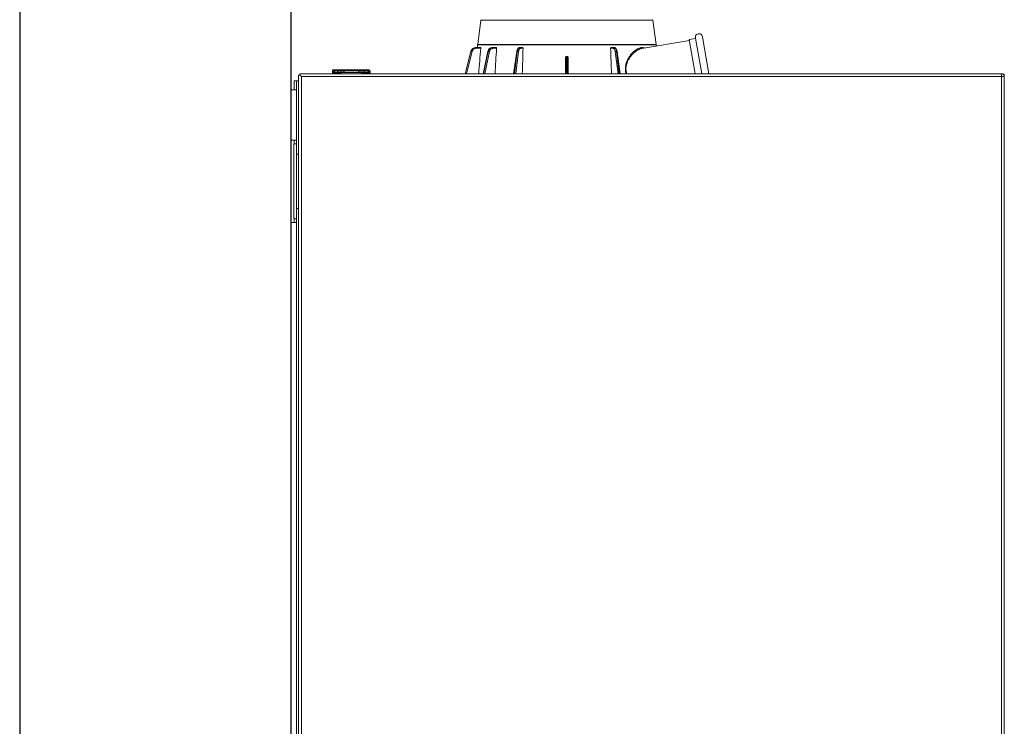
# Model space of a CAD drawing. Header units: millimetres. Extents: x 60394 to 199354, y 20895 to 166073.
# Tile 522 of 565: x 63762 to 64309, y 161127 to 161519. Entities that reach past the tile are written whole.
import ezdxf

# ---------------------------------------------------------------- set-up
doc = ezdxf.new("R2010")
doc.units = ezdxf.units.MM
doc.layers.add('UT_ZARIZENI - ZDROJ TEPLA', color=3, linetype='Continuous', lineweight=35)

msp = doc.modelspace()

# ---------------------------------------------------------------- linework, layer by layer
at = {"color": 8, "ltscale": 0.5}
for p, q in [((63762.33, 162069.45), (63762.33, 159549.17)), ((63912.85, 162010.53), (63912.85, 159548.65))]:
    msp.add_line(p, q, dxfattribs=at)
at = {"layer": 'UT_ZARIZENI - ZDROJ TEPLA', "lineweight": 13}
for p, q in [((64018.17, 161518.44), (64016.43, 161504.97)), ((64018.17, 161518.44), (64113.67, 161518.44)), ((64113.67, 161518.44), (64115.41, 161504.97)), ((64141.16, 161509.32), (64144.77, 161488.85)), ((64016.42, 161504.84), (64016.29, 161503.4)), ((64016.42, 161504.84), (64115.43, 161504.84)), ((64115.41, 161504.97), (64016.43, 161504.97)), ((64133.91, 161507.22), (64107.59, 161502.82)), ((64115.43, 161504.84), (64115.44, 161504.68)), ((64133.82, 161507.77), (64137.26, 161508.38)), ((64137.15, 161488.85), (64133.82, 161507.77)), ((64140.71, 161488.85), (64137.22, 161508.62)), ((64012.67, 161501.18), (64009.46, 161488.85)), ((64009.47, 161488.85), (64012.69, 161501.18)), ((64012.72, 161501.18), (64009.56, 161488.85)), ((64013.31, 161501.06), (64010.18, 161488.85)), ((64012.72, 161501.18), (64012.69, 161501.18)), ((64015.52, 161503.4), (64015.48, 161503.4)), ((64018.02, 161503.4), (64015.52, 161503.4)), ((64018.11, 161502.91), (64015.65, 161502.91)), ((64019.39, 161488.85), (64022.07, 161501.16)), ((64019.49, 161488.85), (64022.17, 161501.18)), ((64022.25, 161501.18), (64019.69, 161488.85)), ((64022.93, 161501.06), (64020.4, 161488.85)), ((64022.25, 161501.18), (64022.17, 161501.18)), ((64024.56, 161503.4), (64024.46, 161503.4)), ((64026.63, 161503.4), (64024.56, 161503.4)), ((64026.9, 161502.91), (64024.86, 161502.91)), ((64038.07, 161501.12), (64036.33, 161488.85)), ((64036.58, 161488.85), (64038.32, 161501.18)), ((64038.43, 161501.18), (64036.87, 161488.85)), ((64039.1, 161501.06), (64037.55, 161488.85)), ((64038.43, 161501.18), (64038.32, 161501.18)), ((64039.89, 161503.4), (64039.75, 161503.4)), ((64041.22, 161503.4), (64039.89, 161503.4)), ((64041.63, 161502.91), (64040.32, 161502.91)), ((64066.11, 161498.4), (64065.73, 161498.4)), ((64091.52, 161502.91), (64090.21, 161502.91)), ((64091.95, 161503.4), (64090.63, 161503.4)), ((64092.09, 161503.4), (64091.95, 161503.4)), ((64094.29, 161488.85), (64092.74, 161501.06)), ((64094.97, 161488.85), (64093.41, 161501.18)), ((64093.52, 161501.18), (64093.41, 161501.18)), ((64093.52, 161501.18), (64095.26, 161488.85)), ((64093.78, 161501.12), (64095.51, 161488.85)), ((64104.73, 161502.34), (64104.73, 161502.34)), ((64065.17, 161488.85), (64065.23, 161497.06)), ((64065.73, 161497.19), (64065.66, 161488.85)), ((64066.18, 161488.85), (64066.11, 161497.19)), ((64066.61, 161497.06), (64066.68, 161488.85)), ((63917, 160736.05), (63917, 161488.05)), ((63917.8, 161488.05), (63917, 161488.05)), ((63917.8, 161488.05), (63917.8, 161488.85)), ((63917.8, 161488.85), (64306.98, 161488.85)), ((63917.8, 161488.05), (63917.8, 161488.05)), ((63918.6, 161487.25), (63917.8, 161488.05)), ((63918.6, 161487.25), (63917.8, 161488.05)), ((63935.93, 161488.85), (63935.93, 161490.5)), ((63935.93, 161490.5), (63936.67, 161490.01)), ((63936.65, 161489.93), (63935.99, 161489.49)), ((63956.19, 161491), (63936.43, 161491)), ((63936.43, 161491), (63937.17, 161490.51)), ((63936.49, 161488.99), (63940.13, 161488.99)), ((63936.67, 161490.01), (63936.65, 161489.93)), ((63937.15, 161489.43), (63940.79, 161489.43)), ((63955.45, 161490.51), (63937.17, 161490.51)), ((63937.17, 161489.54), (63940.81, 161489.54)), ((63938.61, 161490.42), (63942.31, 161490.42)), ((63938.61, 161489.62), (63938.61, 161490.42)), ((63942.31, 161489.62), (63938.61, 161489.62)), ((63942.31, 161489.62), (63938.61, 161489.62)), ((63938.61, 161489.62), (63938.61, 161489.62)), ((63940.55, 161488.97), (63940.09, 161488.97)), ((63940.09, 161488.97), (63940.55, 161488.97)), ((63940.12, 161488.97), (63940.54, 161488.97)), ((63940.13, 161488.99), (63940.55, 161489.27)), ((63940.54, 161488.97), (63940.55, 161488.97)), ((63940.55, 161488.97), (63940.54, 161488.97)), ((63940.79, 161489.43), (63940.55, 161489.27)), ((63940.55, 161489.27), (63940.55, 161488.97)), ((63940.55, 161488.85), (63940.55, 161488.97)), ((63940.81, 161489.55), (63940.73, 161488.85)), ((63940.79, 161489.43), (63940.81, 161489.54)), ((63951.81, 161489.55), (63940.81, 161489.55)), ((63942.31, 161490.42), (63942.31, 161490.42)), ((63942.31, 161490.42), (63942.31, 161489.62)), ((63942.31, 161489.62), (63942.31, 161489.62)), ((63950.31, 161490.42), (63954.01, 161490.42)), ((63950.31, 161489.62), (63950.31, 161490.42)), ((63954.01, 161489.62), (63950.31, 161489.62)), ((63954.01, 161489.62), (63950.31, 161489.62)), ((63950.31, 161489.62), (63950.31, 161489.62)), ((63951.81, 161489.55), (63951.89, 161488.85)), ((63951.81, 161489.54), (63951.83, 161489.43)), ((63955.45, 161489.54), (63951.81, 161489.54)), ((63951.83, 161489.43), (63955.46, 161489.43)), ((63952.07, 161489.27), (63951.83, 161489.43)), ((63952.07, 161488.85), (63952.07, 161489.27)), ((63952.07, 161489.26), (63952.49, 161488.99)), ((63952.52, 161488.97), (63952.07, 161488.97)), ((63952.07, 161488.97), (63952.49, 161488.97)), ((63952.07, 161488.97), (63952.07, 161488.97)), ((63952.07, 161488.97), (63952.52, 161488.97)), ((63952.49, 161488.99), (63956.12, 161488.99)), ((63954.01, 161490.42), (63954.01, 161489.62)), ((63954.01, 161490.42), (63954.01, 161490.42)), ((63954.01, 161489.62), (63954.01, 161489.62)), ((63955.45, 161490.51), (63956.19, 161491)), ((63955.95, 161490.01), (63956.69, 161490.5)), ((63955.96, 161489.93), (63955.95, 161490.01)), ((63956.62, 161489.49), (63955.96, 161489.93)), ((63956.69, 161488.85), (63956.69, 161490.5)), ((64307, 161488.85), (64306.98, 161488.85)), ((64308.6, 161398.08), (64308.6, 161488.85)), ((64308.61, 161488.85), (64308.6, 161488.85)), ((64308.61, 161398.08), (64308.61, 161488.85)), ((63915.85, 161484.9), (63914.6, 161484.9)), ((63914.6, 161484.9), (63914.6, 161479.9)), ((63917, 161484.9), (63915.85, 161484.9)), ((63915.85, 161484.9), (63915.85, 161479.9)), ((63918.6, 161487.25), (63918.6, 160736.05)), ((63918.6, 161487.25), (64307, 161487.25)), ((64308.6, 161487.25), (64307, 161487.25)), ((64307, 160736.85), (64307, 161487.25)), ((64308.6, 161487.25), (64308.6, 160736.85)), ((63912.85, 161479.9), (63915.85, 161479.9)), ((63912.85, 161451.9), (63912.85, 161479.9)), ((63915.85, 160645.4), (63915.85, 161479.9)), ((64308.6, 161468.85), (64308.6, 161468.85)), ((64308.6, 161468.67), (64308.6, 161468.67)), ((64308.6, 161468.15), (64308.6, 161468.15)), ((64308.6, 161466.21), (64308.6, 161466.21)), ((64308.62, 161468.85), (64308.61, 161468.85)), ((64308.62, 161468.67), (64308.61, 161468.67)), ((64308.62, 161468.15), (64308.61, 161468.15)), ((64308.62, 161466.21), (64308.61, 161466.21)), ((64308.62, 161468.67), (64308.62, 161468.15)), ((64308.62, 161468.15), (64308.62, 161466.21)), ((64308.6, 161463.75), (64308.6, 161463.75)), ((64308.6, 161463.57), (64308.6, 161463.57)), ((64308.6, 161462.62), (64308.6, 161462.62)), ((64308.6, 161462.44), (64308.6, 161462.44)), ((64308.6, 161461.92), (64308.6, 161461.92)), ((64308.62, 161463.75), (64308.61, 161463.75)), ((64308.62, 161463.57), (64308.61, 161463.57)), ((64308.62, 161462.62), (64308.61, 161462.62)), ((64308.62, 161462.44), (64308.61, 161462.44)), ((64308.62, 161461.92), (64308.61, 161461.92)), ((64308.62, 161462.44), (64308.62, 161461.92)), ((64308.62, 161461.92), (64308.62, 161459.98)), ((64308.6, 161459.98), (64308.6, 161459.98)), ((64308.6, 161457.52), (64308.6, 161457.52)), ((64308.6, 161457.34), (64308.6, 161457.34)), ((64308.6, 161456.33), (64308.6, 161456.33)), ((64308.6, 161456.06), (64308.6, 161456.06)), ((64308.62, 161459.98), (64308.61, 161459.98)), ((64308.62, 161457.52), (64308.61, 161457.52)), ((64308.62, 161457.34), (64308.61, 161457.34)), ((64308.62, 161456.33), (64308.61, 161456.33)), ((64308.62, 161456.06), (64308.61, 161456.06)), ((64308.62, 161456.06), (64308.62, 161456.33)), ((63912.85, 161451.9), (63915.83, 161451.9)), ((63914.37, 161449.9), (63914.5, 161449.9)), ((63914.37, 161408.4), (63914.37, 161449.9)), ((63915.83, 161449.9), (63914.5, 161449.9)), ((63914.5, 161408.4), (63914.5, 161449.9)), ((63914.59, 161449.9), (63914.59, 161451.9)), ((63915.83, 161449.9), (63915.83, 161451.9)), ((64308.6, 161451.64), (64308.6, 161451.64)), ((64308.62, 161451.64), (64308.61, 161451.64)), ((63915.85, 161444.15), (63917, 161444.15)), ((64308.6, 161448.4), (64308.6, 161448.4)), ((64308.6, 161448.05), (64308.6, 161448.05)), ((64308.6, 161444.46), (64308.6, 161444.46)), ((64308.6, 161443.79), (64308.6, 161443.79)), ((64308.62, 161448.4), (64308.61, 161448.4)), ((64308.62, 161448.05), (64308.61, 161448.05)), ((64308.62, 161444.46), (64308.61, 161444.46)), ((64308.62, 161443.79), (64308.61, 161443.79)), ((64308.6, 161443.17), (64308.6, 161443.17)), ((64308.6, 161442.89), (64308.6, 161442.89)), ((64308.6, 161441.84), (64308.6, 161441.84)), ((64308.6, 161440.27), (64308.6, 161440.27)), ((64308.6, 161440.03), (64308.6, 161440.03)), ((64308.6, 161438.29), (64308.6, 161438.29)), ((64308.62, 161443.17), (64308.61, 161443.17)), ((64308.62, 161442.89), (64308.61, 161442.89)), ((64308.62, 161441.84), (64308.61, 161441.84)), ((64308.62, 161440.27), (64308.61, 161440.27)), ((64308.62, 161440.03), (64308.61, 161440.03)), ((64308.62, 161438.29), (64308.61, 161438.29)), ((64308.62, 161440.27), (64308.62, 161441.84)), ((64308.62, 161440.27), (64308.62, 161440.03)), ((64308.62, 161438.29), (64308.62, 161440.03)), ((64308.62, 161436.44), (64308.62, 161438.29)), ((64308.6, 161436.44), (64308.6, 161436.44)), ((64308.6, 161435.27), (64308.6, 161435.27)), ((64308.62, 161436.44), (64308.61, 161436.44)), ((64308.62, 161435.27), (64308.61, 161435.27)), ((64308.62, 161430.28), (64308.62, 161435.27)), ((64308.6, 161430.28), (64308.6, 161430.28)), ((64308.6, 161429.21), (64308.6, 161429.21)), ((64308.6, 161428.98), (64308.6, 161428.98)), ((64308.62, 161430.28), (64308.61, 161430.28)), ((64308.62, 161429.21), (64308.61, 161429.21)), ((64308.62, 161428.98), (64308.61, 161428.98)), ((64308.6, 161423.93), (64308.6, 161423.93)), ((64308.6, 161423.51), (64308.6, 161423.51)), ((64308.6, 161422.51), (64308.6, 161422.51)), ((64308.62, 161423.93), (64308.61, 161423.93)), ((64308.62, 161423.51), (64308.61, 161423.51)), ((64308.62, 161422.51), (64308.61, 161422.51)), ((64308.62, 161423.51), (64308.62, 161423.93)), ((64308.6, 161421.71), (64308.6, 161421.71)), ((64308.6, 161420.86), (64308.6, 161420.86)), ((64308.6, 161418.27), (64308.6, 161418.27)), ((64308.6, 161416.62), (64308.6, 161416.62)), ((64308.62, 161421.71), (64308.61, 161421.71)), ((64308.62, 161420.86), (64308.61, 161420.86)), ((64308.62, 161418.27), (64308.61, 161418.27)), ((64308.62, 161416.62), (64308.61, 161416.62)), ((64308.62, 161421.71), (64308.62, 161420.86)), ((63917, 161414.15), (63915.85, 161414.15)), ((64308.6, 161416.08), (64308.6, 161416.08)), ((64308.6, 161410.94), (64308.6, 161410.94)), ((64308.62, 161416.08), (64308.61, 161416.08)), ((64308.62, 161410.94), (64308.61, 161410.94)), ((64308.62, 161410.94), (64308.62, 161416.08)), ((63915.83, 161406.4), (63912.85, 161406.4)), ((63912.85, 160645.4), (63912.85, 161406.4)), ((63914.37, 161408.4), (63914.5, 161408.4)), ((63914.5, 161408.4), (63915.83, 161408.4)), ((63914.59, 161406.4), (63914.59, 161408.4)), ((63915.83, 161406.4), (63915.83, 161408.4)), ((64308.6, 161410.02), (64308.6, 161410.02)), ((64308.6, 161408.41), (64308.6, 161408.41)), ((64308.6, 161407.63), (64308.6, 161407.63)), ((64308.6, 161405.88), (64308.6, 161405.88)), ((64308.62, 161410.02), (64308.61, 161410.02)), ((64308.62, 161408.41), (64308.61, 161408.41)), ((64308.62, 161407.63), (64308.61, 161407.63)), ((64308.62, 161405.88), (64308.61, 161405.88)), ((64308.62, 161408.41), (64308.62, 161410.02)), ((64308.62, 161405.88), (64308.62, 161407.63)), ((64308.62, 161404.91), (64308.62, 161405.88)), ((64308.6, 161404.91), (64308.6, 161404.91)), ((64308.6, 161404.75), (64308.6, 161404.75)), ((64308.6, 161404.62), (64308.6, 161404.62)), ((64308.6, 161404.45), (64308.6, 161404.45)), ((64308.6, 161404.31), (64308.6, 161404.31)), ((64308.6, 161403.33), (64308.6, 161403.33)), ((64308.6, 161401.58), (64308.6, 161401.58)), ((64308.62, 161404.91), (64308.61, 161404.91)), ((64308.62, 161404.75), (64308.61, 161404.75)), ((64308.62, 161404.62), (64308.61, 161404.62)), ((64308.62, 161404.45), (64308.61, 161404.45)), ((64308.62, 161404.31), (64308.61, 161404.31)), ((64308.62, 161403.33), (64308.61, 161403.33)), ((64308.62, 161401.58), (64308.61, 161401.58)), ((64308.62, 161403.33), (64308.62, 161404.31)), ((64308.62, 161401.58), (64308.62, 161403.33)), ((64308.61, 161398.08), (64308.6, 161398.08))]:
    msp.add_line(p, q, dxfattribs=at)
for centre, radius, start, end in [((64015.2, 161518.82), 3, 352.6256, 359), ((64116.64, 161518.82), 3, 181, 187.3744), ((64139.19, 161508.97), 2, 10, 190), ((64019.4, 161504.58), 3, 172.6256, 175.156), ((64112.44, 161504.58), 3, 4.844, 7.3744)]:
    msp.add_arc(centre, radius, start, end, dxfattribs=at)
for centre, major_axis, ratio, start_param, end_param in [((64013.16, 161501.05), (-0.484, 0.126), 0.059133, 6.030052, 6.283185), ((64013.19, 161501.05), (-0.484, 0.124), 0.074837, 4.479228, 6.029779), ((64015.48, 161502.9), (0, 0.5), 0.275637, 0.039732, 0.039908), ((64015.52, 161502.9), (0, 0.5), 0.241922, 4.725479, 6.283185), ((64022.56, 161501.05), (-0.489, 0.106), 0.151105, 5.646108, 6.283185), ((64022.63, 161501.05), (-0.49, 0.102), 0.164003, 5.136347, 5.644563), ((64022.63, 161501.05), (-0.49, 0.102), 0.164003, 4.094013, 5.136347), ((64024.56, 161502.9), (0, 0.5), 0.594823, 4.725479, 6.283185), ((64038.56, 161501.05), (-0.495, 0.07), 0.220072, 5.252717, 6.283185), ((64038.67, 161501.05), (-0.496, 0.063), 0.228201, 3.698956, 5.249507), ((64039.89, 161502.9), (0, 0.5), 0.857167, 4.725479, 6.283185), ((64091.95, 161502.9), (0, 0.5), 0.857167, 0, 1.557706), ((64093.17, 161501.05), (0.496, 0.063), 0.228201, 1.541894, 2.584229), ((64093.17, 161501.05), (0.496, 0.063), 0.228201, 1.033678, 1.541894), ((64093.28, 161501.05), (0.495, 0.07), 0.220072, 0, 1.030469), ((64065.73, 161497.06), (-0.5, 0.004), 0.25881, 4.714567, 6.265118), ((64066.11, 161497.06), (0.5, 0.004), 0.25881, 0.018067, 1.568618), ((64066.64, 161496.64), (-0.02, 1.54), 0.017581, 0.75804, 1.292949), ((63936.49, 161489.49), (0.28, -0.416), 0.998022, 4.119241, 5.689712), ((63937.17, 161490.01), (-0.278, -0.418), 0.998045, 3.729056, 5.296531), ((63937.17, 161490.01), (-0.496, 0.076), 0.944262, 0.159033, 1.714229), ((63937.17, 161490.01), (0, -0.501), 0.000138, 3.176238, 5.951311), ((63940.13, 161488.48), (0.001, 0.503), 0.052156, 0.035184, 0.264909), ((63940.8, 161490.01), (0, 0.501), 0.052267, 3.473621, 3.564215), ((63942.31, 161490.01), (0, -0.501), 0.000138, 3.768737, 5.616007), ((63951.82, 161490.01), (0, 0.501), 0.052541, 2.719035, 2.809614), ((63954.01, 161490.01), (0, -0.501), 0.000138, 3.768737, 5.616007), ((63955.44, 161490.01), (-0.261, 0.428), 0.998644, 4.166524, 5.733965), ((63955.45, 161490.01), (0, 0.501), 0.000138, 0.034645, 2.809719), ((63955.44, 161490.01), (0.496, 0.073), 0.944741, 4.576003, 6.129707), ((63956.12, 161489.49), (0.279, 0.417), 0.998005, 3.732296, 5.302179)]:
    msp.add_ellipse(centre, major_axis=major_axis, ratio=ratio, start_param=start_param, end_param=end_param, dxfattribs=at)
for points, knots in [([(64115.37, 161504.12), (64115.39, 161504.26), (64115.4, 161504.38), (64115.41, 161504.46), (64115.42, 161504.54), (64115.43, 161504.59), (64115.43, 161504.63), (64115.44, 161504.66), (64115.44, 161504.68), (64115.44, 161504.68)], [0.7999852, 0.7999852, 0.7999852, 0.7999852, 0.8766038, 0.8766038, 0.8766038, 0.9386285, 0.9386285, 0.9386285, 1, 1, 1, 1]), ([(64115.44, 161504.68), (64115.44, 161504.63), (64115.46, 161504.57), (64115.49, 161504.49), (64115.51, 161504.46), (64115.57, 161504.38), (64115.61, 161504.34), (64115.68, 161504.29), (64115.71, 161504.28), (64115.79, 161504.24), (64115.84, 161504.23), (64115.93, 161504.22), (64115.96, 161504.22), (64116.01, 161504.23), (64116.01, 161504.23), (64116.02, 161504.23)], [0, 0, 0, 0, 0.01613466, 0.01613466, 0.02727825, 0.02727825, 0.04368646, 0.04368646, 0.05367749, 0.05367749, 0.07011271, 0.07011271, 0.07998166, 0.07998166, 0.08232647, 0.08232647, 0.08232647, 0.08232647]), ([(64012.67, 161501.18), (64012.75, 161501.49), (64012.89, 161501.79), (64013.23, 161502.33), (64013.46, 161502.58), (64013.96, 161502.98), (64014.24, 161503.14), (64014.84, 161503.35), (64015.17, 161503.4), (64015.48, 161503.4)], [0, 0, 0, 0, 0.0967785, 0.0967785, 0.1946512, 0.1946512, 0.2920603, 0.2920603, 0.3900805, 0.3900805, 0.3900805, 0.3900805]), ([(64012.69, 161501.18), (64012.77, 161501.5), (64012.9, 161501.8), (64013.26, 161502.34), (64013.47, 161502.58), (64013.97, 161502.98), (64014.26, 161503.14), (64014.85, 161503.35), (64015.17, 161503.4), (64015.48, 161503.4)], [0, 0, 0, 0, 0.25, 0.25, 0.5, 0.5, 0.75, 0.75, 1, 1, 1, 1]), ([(64015.52, 161503.4), (64015.21, 161503.4), (64014.89, 161503.35), (64014.29, 161503.14), (64014.01, 161502.98), (64013.5, 161502.58), (64013.29, 161502.34), (64012.93, 161501.8), (64012.8, 161501.5), (64012.72, 161501.18)], [0, 0, 0, 0, 0.25, 0.25, 0.5, 0.5, 0.75, 0.75, 1, 1, 1, 1]), ([(64015.65, 161502.91), (64015.42, 161502.91), (64015.2, 161502.88), (64014.98, 161502.81), (64014.95, 161502.81), (64014.92, 161502.8), (64014.89, 161502.79), (64014.88, 161502.78), (64014.87, 161502.78), (64014.87, 161502.78), (64014.61, 161502.69), (64014.38, 161502.56), (64014.17, 161502.39), (64013.98, 161502.24), (64013.82, 161502.07), (64013.68, 161501.87), (64013.66, 161501.85), (64013.65, 161501.82), (64013.63, 161501.8), (64013.63, 161501.79), (64013.62, 161501.79), (64013.62, 161501.78), (64013.48, 161501.56), (64013.38, 161501.32), (64013.31, 161501.06)], [0, 0, 0, 0, 0.21875, 0.21875, 0.21875, 0.25, 0.25, 0.25, 0.256641, 0.256641, 0.256641, 0.5, 0.5, 0.5, 0.71875, 0.71875, 0.71875, 0.743134, 0.743134, 0.743134, 0.75, 0.75, 0.75, 1, 1, 1, 1]), ([(64018.11, 161502.91), (64018.11, 161502.97), (64018.12, 161503.04), (64018.11, 161503.16), (64018.11, 161503.21), (64018.09, 161503.3), (64018.08, 161503.34), (64018.05, 161503.39), (64018.03, 161503.4), (64018.02, 161503.4)], [0.00052816, 0.00052816, 0.00052816, 0.00052816, 0.01887913, 0.01887913, 0.03775826, 0.03775826, 0.05657406, 0.05657406, 0.07530527, 0.07530527, 0.07530527, 0.07530527]), ([(64022.07, 161501.16), (64022.14, 161501.47), (64022.25, 161501.78), (64022.55, 161502.33), (64022.74, 161502.58), (64023.18, 161502.99), (64023.43, 161503.15), (64023.94, 161503.35), (64024.2, 161503.4), (64024.46, 161503.4)], [0, 0, 0, 0, 0.0976373, 0.0976373, 0.1966038, 0.1966038, 0.2944004, 0.2944004, 0.3858524, 0.3858524, 0.3858524, 0.3858524]), ([(64022.17, 161501.18), (64022.24, 161501.5), (64022.35, 161501.8), (64022.64, 161502.34), (64022.82, 161502.58), (64023.23, 161502.98), (64023.46, 161503.14), (64023.95, 161503.35), (64024.21, 161503.4), (64024.46, 161503.4)], [0, 0, 0, 0, 0.25, 0.25, 0.5, 0.5, 0.75, 0.75, 1, 1, 1, 1]), ([(64024.56, 161503.4), (64024.3, 161503.4), (64024.04, 161503.35), (64023.54, 161503.14), (64023.31, 161502.98), (64022.89, 161502.58), (64022.71, 161502.34), (64022.42, 161501.8), (64022.32, 161501.5), (64022.25, 161501.18)], [0, 0, 0, 0, 0.25, 0.25, 0.5, 0.5, 0.75, 0.75, 1, 1, 1, 1]), ([(64024.86, 161502.91), (64024.67, 161502.91), (64024.49, 161502.88), (64024.31, 161502.81), (64024.28, 161502.81), (64024.26, 161502.8), (64024.23, 161502.79), (64024.22, 161502.78), (64024.22, 161502.78), (64024.21, 161502.78), (64024, 161502.69), (64023.81, 161502.56), (64023.64, 161502.39), (64023.48, 161502.24), (64023.35, 161502.07), (64023.23, 161501.87), (64023.22, 161501.85), (64023.21, 161501.82), (64023.2, 161501.8), (64023.19, 161501.79), (64023.19, 161501.79), (64023.19, 161501.78), (64023.07, 161501.56), (64022.99, 161501.32), (64022.93, 161501.06)], [0, 0, 0, 0, 0.21875, 0.21875, 0.21875, 0.25, 0.25, 0.25, 0.256641, 0.256641, 0.256641, 0.5, 0.5, 0.5, 0.71875, 0.71875, 0.71875, 0.743134, 0.743134, 0.743134, 0.75, 0.75, 0.75, 1, 1, 1, 1]), ([(64026.9, 161502.91), (64026.9, 161502.97), (64026.9, 161503.04), (64026.88, 161503.16), (64026.86, 161503.21), (64026.81, 161503.3), (64026.78, 161503.34), (64026.7, 161503.39), (64026.66, 161503.4), (64026.63, 161503.4)], [0.15160253, 0.15160253, 0.15160253, 0.15160253, 0.1699535, 0.1699535, 0.18883263, 0.18883263, 0.20764842, 0.20764842, 0.22637964, 0.22637964, 0.22637964, 0.22637964]), ([(64038.07, 161501.12), (64038.11, 161501.43), (64038.18, 161501.73), (64038.37, 161502.27), (64038.49, 161502.52), (64038.79, 161502.95), (64038.98, 161503.13), (64039.36, 161503.35), (64039.56, 161503.4), (64039.75, 161503.4)], [0, 0, 0, 0, 0.0949232, 0.0949232, 0.1928938, 0.1928938, 0.2953476, 0.2953476, 0.3769331, 0.3769331, 0.3769331, 0.3769331]), ([(64038.32, 161501.18), (64038.36, 161501.5), (64038.43, 161501.8), (64038.62, 161502.34), (64038.73, 161502.58), (64038.99, 161502.98), (64039.13, 161503.14), (64039.43, 161503.35), (64039.59, 161503.4), (64039.75, 161503.4)], [0, 0, 0, 0, 0.25, 0.25, 0.5, 0.5, 0.75, 0.75, 1, 1, 1, 1]), ([(64039.89, 161503.4), (64039.73, 161503.4), (64039.56, 161503.35), (64039.24, 161503.14), (64039.09, 161502.98), (64038.83, 161502.58), (64038.72, 161502.34), (64038.54, 161501.8), (64038.47, 161501.5), (64038.43, 161501.18)], [0, 0, 0, 0, 0.25, 0.25, 0.5, 0.5, 0.75, 0.75, 1, 1, 1, 1]), ([(64040.32, 161502.91), (64040.2, 161502.91), (64040.08, 161502.88), (64039.97, 161502.81), (64039.95, 161502.81), (64039.94, 161502.8), (64039.92, 161502.79), (64039.92, 161502.78), (64039.91, 161502.78), (64039.91, 161502.78), (64039.78, 161502.69), (64039.65, 161502.56), (64039.54, 161502.39), (64039.44, 161502.24), (64039.36, 161502.07), (64039.29, 161501.87), (64039.28, 161501.85), (64039.27, 161501.82), (64039.26, 161501.8), (64039.26, 161501.79), (64039.26, 161501.79), (64039.26, 161501.78), (64039.18, 161501.56), (64039.13, 161501.32), (64039.1, 161501.06)], [0, 0, 0, 0, 0.21875, 0.21875, 0.21875, 0.25, 0.25, 0.25, 0.256641, 0.256641, 0.256641, 0.5, 0.5, 0.5, 0.71875, 0.71875, 0.71875, 0.743134, 0.743134, 0.743134, 0.75, 0.75, 0.75, 1, 1, 1, 1]), ([(64041.63, 161502.91), (64041.63, 161502.97), (64041.62, 161503.04), (64041.58, 161503.16), (64041.55, 161503.21), (64041.48, 161503.3), (64041.43, 161503.34), (64041.33, 161503.39), (64041.27, 161503.4), (64041.22, 161503.4)], [0.15160253, 0.15160253, 0.15160253, 0.15160253, 0.1699535, 0.1699535, 0.18883263, 0.18883263, 0.20764842, 0.20764842, 0.22637964, 0.22637964, 0.22637964, 0.22637964]), ([(64065.24, 161497.76), (64065.24, 161497.83), (64065.25, 161497.91), (64065.28, 161498.05), (64065.31, 161498.13), (64065.39, 161498.24), (64065.44, 161498.29), (64065.53, 161498.36), (64065.57, 161498.37), (64065.65, 161498.4), (64065.69, 161498.4), (64065.73, 161498.4)], [0, 0, 0, 0, 0.02240681, 0.02240681, 0.04540854, 0.04540854, 0.06590769, 0.06590769, 0.07921805, 0.07921805, 0.09145159, 0.09145159, 0.09145159, 0.09145159]), ([(64065.73, 161498.4), (64065.73, 161498.28), (64065.74, 161498.11), (64065.74, 161497.89), (64065.74, 161497.68), (64065.74, 161497.44), (64065.73, 161497.19)], [0, 0, 0, 0, 0.500094, 0.500094, 0.500094, 1, 1, 1, 1]), ([(64066.11, 161498.4), (64066.15, 161498.4), (64066.19, 161498.4), (64066.27, 161498.37), (64066.31, 161498.36), (64066.4, 161498.29), (64066.45, 161498.24), (64066.53, 161498.13), (64066.56, 161498.05), (64066.6, 161497.91), (64066.6, 161497.83), (64066.61, 161497.76)], [0, 0, 0, 0, 0.01208246, 0.01208246, 0.02522685, 0.02522685, 0.04548311, 0.04548311, 0.06822545, 0.06822545, 0.09043208, 0.09043208, 0.09043208, 0.09043208]), ([(64090.63, 161503.4), (64090.57, 161503.4), (64090.51, 161503.39), (64090.41, 161503.34), (64090.36, 161503.3), (64090.29, 161503.21), (64090.26, 161503.16), (64090.22, 161503.04), (64090.21, 161502.97), (64090.21, 161502.91)], [0.07554245, 0.07554245, 0.07554245, 0.07554245, 0.09427367, 0.09427367, 0.11308946, 0.11308946, 0.13196859, 0.13196859, 0.15031956, 0.15031956, 0.15031956, 0.15031956]), ([(64092.74, 161501.06), (64092.71, 161501.28), (64092.67, 161501.5), (64092.61, 161501.7), (64092.6, 161501.72), (64092.59, 161501.75), (64092.58, 161501.78), (64092.58, 161501.79), (64092.58, 161501.79), (64092.58, 161501.8), (64092.5, 161502.03), (64092.41, 161502.23), (64092.3, 161502.39), (64092.2, 161502.54), (64092.09, 161502.66), (64091.97, 161502.75), (64091.96, 161502.76), (64091.95, 161502.77), (64091.93, 161502.78), (64091.93, 161502.78), (64091.93, 161502.78), (64091.92, 161502.79), (64091.79, 161502.87), (64091.66, 161502.91), (64091.52, 161502.91)], [0, 0, 0, 0, 0.21875, 0.21875, 0.21875, 0.25, 0.25, 0.25, 0.256641, 0.256641, 0.256641, 0.5, 0.5, 0.5, 0.71875, 0.71875, 0.71875, 0.743134, 0.743134, 0.743134, 0.75, 0.75, 0.75, 1, 1, 1, 1]), ([(64093.41, 161501.18), (64093.37, 161501.5), (64093.31, 161501.8), (64093.12, 161502.34), (64093.01, 161502.58), (64092.75, 161502.98), (64092.6, 161503.14), (64092.28, 161503.35), (64092.12, 161503.4), (64091.95, 161503.4)], [0, 0, 0, 0, 0.25, 0.25, 0.5, 0.5, 0.75, 0.75, 1, 1, 1, 1]), ([(64092.09, 161503.4), (64092.25, 161503.4), (64092.41, 161503.35), (64092.71, 161503.14), (64092.86, 161502.98), (64093.11, 161502.58), (64093.23, 161502.34), (64093.41, 161501.8), (64093.48, 161501.5), (64093.52, 161501.18)], [0, 0, 0, 0, 0.25, 0.25, 0.5, 0.5, 0.75, 0.75, 1, 1, 1, 1]), ([(64092.09, 161503.4), (64092.25, 161503.4), (64092.41, 161503.37), (64092.72, 161503.23), (64092.86, 161503.12), (64093.14, 161502.84), (64093.27, 161502.65), (64093.51, 161502.18), (64093.62, 161501.89), (64093.73, 161501.43), (64093.75, 161501.27), (64093.78, 161501.12)], [0, 0, 0, 0, 0.0679632, 0.0679632, 0.1396799, 0.1396799, 0.227496, 0.227496, 0.3298391, 0.3298391, 0.377411, 0.377411, 0.377411, 0.377411]), ([(64098.75, 161488.85), (64098.7, 161489.02), (64098.65, 161489.19), (64098.61, 161489.36), (64098.53, 161489.7), (64098.47, 161490.06), (64098.43, 161490.41), (64098.43, 161490.42), (64098.42, 161490.43), (64098.42, 161490.44), (64098.38, 161490.79), (64098.36, 161491.16), (64098.36, 161491.52), (64098.36, 161491.88), (64098.37, 161492.23), (64098.41, 161492.56), (64098.41, 161492.58), (64098.41, 161492.59), (64098.41, 161492.61), (64098.44, 161492.94), (64098.49, 161493.26), (64098.56, 161493.59), (64098.63, 161493.93), (64098.72, 161494.3), (64098.82, 161494.61), (64098.82, 161494.63), (64098.83, 161494.65), (64098.83, 161494.67), (64099.03, 161495.31), (64099.28, 161495.94), (64099.57, 161496.53), (64099.71, 161496.82), (64099.86, 161497.1), (64100.02, 161497.38), (64100.17, 161497.63), (64100.32, 161497.88), (64100.47, 161498.12), (64100.48, 161498.14), (64100.5, 161498.15), (64100.51, 161498.17), (64100.84, 161498.68), (64101.2, 161499.15), (64101.58, 161499.6), (64101.93, 161500.02), (64102.3, 161500.41), (64102.68, 161500.76), (64102.7, 161500.78), (64102.71, 161500.79), (64102.72, 161500.8), (64103.12, 161501.17), (64103.52, 161501.51), (64103.92, 161501.8), (64104.33, 161502.1), (64104.73, 161502.35), (64105.13, 161502.57), (64105.54, 161502.78), (64105.94, 161502.96), (64106.34, 161503.08), (64106.5, 161503.14), (64106.67, 161503.18), (64106.83, 161503.22), (64106.87, 161503.23), (64106.91, 161503.23), (64106.94, 161503.24), (64107.13, 161503.28), (64107.32, 161503.31), (64107.51, 161503.32), (64107.52, 161503.32), (64107.53, 161503.32), (64107.53, 161503.32), (64107.93, 161503.35), (64108.3, 161503.33), (64108.67, 161503.25), (64108.84, 161503.21), (64109.02, 161503.15), (64109.19, 161503.09)], [0.4145507, 0.4145507, 0.4145507, 0.4145507, 0.4220768, 0.4220768, 0.4220768, 0.4375, 0.4375, 0.4375, 0.4379634, 0.4379634, 0.4379634, 0.4536025, 0.4536025, 0.4536025, 0.46875, 0.46875, 0.46875, 0.469477, 0.469477, 0.469477, 0.484375, 0.484375, 0.484375, 0.5, 0.5, 0.5, 0.5009557, 0.5009557, 0.5009557, 0.5324673, 0.5324673, 0.5324673, 0.547928, 0.547928, 0.547928, 0.5625, 0.5625, 0.5625, 0.5637123, 0.5637123, 0.5637123, 0.5951464, 0.5951464, 0.5951464, 0.625, 0.625, 0.625, 0.6260777, 0.6260777, 0.6260777, 0.6571593, 0.6571593, 0.6571593, 0.6883659, 0.6883659, 0.6883659, 0.7195814, 0.7195814, 0.7195814, 0.7322754, 0.7322754, 0.7322754, 0.7351522, 0.7351522, 0.7351522, 0.75, 0.75, 0.75, 0.7505362, 0.7505362, 0.7505362, 0.7816264, 0.7816264, 0.7816264, 0.7967563, 0.7967563, 0.7967563, 0.7967563]), ([(64107.59, 161502.82), (64107.54, 161502.81), (64107.49, 161502.8), (64107.44, 161502.79), (64107.24, 161502.75), (64107.04, 161502.7), (64106.83, 161502.64), (64106.65, 161502.58), (64106.47, 161502.52), (64106.28, 161502.44), (64106.06, 161502.35), (64105.84, 161502.25), (64105.61, 161502.13), (64105.58, 161502.12), (64105.55, 161502.1), (64105.52, 161502.09), (64105.38, 161502.02), (64105.25, 161501.94), (64105.11, 161501.86), (64105.04, 161501.82), (64104.97, 161501.78), (64104.9, 161501.74), (64104.87, 161501.72), (64104.83, 161501.7), (64104.8, 161501.67), (64104.76, 161501.65), (64104.71, 161501.62), (64104.69, 161501.6), (64104.61, 161501.55), (64104.51, 161501.48), (64104.38, 161501.39), (64104.3, 161501.34), (64104.22, 161501.28), (64104.14, 161501.22), (64104.02, 161501.13), (64103.88, 161501.03), (64103.73, 161500.91), (64103.58, 161500.79), (64103.4, 161500.63), (64103.25, 161500.5), (64103.22, 161500.48), (64103.19, 161500.45), (64103.16, 161500.43), (64102.89, 161500.19), (64102.66, 161499.96), (64102.45, 161499.75), (64102.28, 161499.58), (64102.13, 161499.41), (64102, 161499.26), (64101.95, 161499.21), (64101.92, 161499.18), (64101.85, 161499.1), (64101.5, 161498.69), (64101.18, 161498.28), (64100.91, 161497.89), (64100.9, 161497.88), (64100.88, 161497.86), (64100.87, 161497.84), (64100.78, 161497.71), (64100.71, 161497.61), (64100.6, 161497.44), (64100.53, 161497.34), (64100.47, 161497.23), (64100.4, 161497.13), (64100.26, 161496.9), (64100.13, 161496.67), (64100.01, 161496.44), (64099.99, 161496.4), (64099.97, 161496.36), (64099.94, 161496.31), (64099.83, 161496.09), (64099.73, 161495.88), (64099.63, 161495.67), (64099.53, 161495.43), (64099.4, 161495.12), (64099.29, 161494.84), (64099.26, 161494.74), (64099.22, 161494.63), (64099.19, 161494.53), (64099.16, 161494.46), (64099.14, 161494.39), (64099.12, 161494.32), (64099, 161493.94), (64098.92, 161493.61), (64098.84, 161493.2), (64098.8, 161492.98), (64098.77, 161492.77), (64098.74, 161492.55), (64098.7, 161492.2), (64098.68, 161491.86), (64098.68, 161491.51), (64098.68, 161491.25), (64098.69, 161490.99), (64098.71, 161490.72), (64098.72, 161490.64), (64098.73, 161490.56), (64098.74, 161490.47), (64098.78, 161490.15), (64098.83, 161489.82), (64098.91, 161489.5), (64098.91, 161489.48), (64098.92, 161489.46), (64098.92, 161489.44), (64098.97, 161489.25), (64099.03, 161489.05), (64099.09, 161488.85)], [0, 0, 0, 0, 0.0081677, 0.0081677, 0.0081677, 0.0378633, 0.0378633, 0.0378633, 0.0625, 0.0625, 0.0625, 0.0902429, 0.0902429, 0.0902429, 0.09375, 0.09375, 0.09375, 0.109375, 0.109375, 0.109375, 0.1171875, 0.1171875, 0.1171875, 0.1210937, 0.1210937, 0.1210937, 0.125, 0.125, 0.125, 0.1449234, 0.1449234, 0.1449234, 0.15625, 0.15625, 0.15625, 0.171875, 0.171875, 0.171875, 0.1875, 0.1875, 0.1875, 0.1905148, 0.1905148, 0.1905148, 0.21875, 0.21875, 0.21875, 0.2421669, 0.2421669, 0.2421669, 0.2506434, 0.2506434, 0.2506434, 0.294992, 0.294992, 0.294992, 0.296875, 0.296875, 0.296875, 0.3125, 0.3125, 0.3125, 0.322267, 0.322267, 0.322267, 0.34375, 0.34375, 0.34375, 0.347825, 0.347825, 0.347825, 0.3689855, 0.3689855, 0.3689855, 0.3920862, 0.3920862, 0.3920862, 0.4005406, 0.4005406, 0.4005406, 0.40625, 0.40625, 0.40625, 0.4375, 0.4375, 0.4375, 0.4536193, 0.4536193, 0.4536193, 0.4798879, 0.4798879, 0.4798879, 0.5, 0.5, 0.5, 0.5063424, 0.5063424, 0.5063424, 0.53125, 0.53125, 0.53125, 0.5327283, 0.5327283, 0.5327283, 0.5475543, 0.5475543, 0.5475543, 0.5475543]), ([(64065.23, 161497.06), (64065.24, 161497.2), (64065.24, 161497.32), (64065.24, 161497.44), (64065.24, 161497.49), (64065.24, 161497.54), (64065.24, 161497.59), (64065.24, 161497.65), (64065.24, 161497.71), (64065.24, 161497.76)], [0, 0, 0, 0, 0.5, 0.5, 0.5, 0.727218, 0.727218, 0.727218, 1, 1, 1, 1]), ([(64066.11, 161497.19), (64066.05, 161497.19), (64065.98, 161497.19), (64065.92, 161497.19), (64065.86, 161497.19), (64065.8, 161497.19), (64065.73, 161497.19)], [0, 0, 0, 0, 0.5, 0.5, 0.5, 1, 1, 1, 1]), ([(63935.93, 161490.5), (63935.93, 161490.63), (63935.99, 161490.79), (63936.11, 161490.89), (63936.21, 161490.97), (63936.33, 161491), (63936.43, 161491)], [0, 0, 0, 0, 0.5594819, 0.5594819, 0.5594819, 0.9997915, 0.9997915, 0.9997915, 0.9997915]), ([(63935.95, 161488.85), (63935.95, 161488.97), (63935.95, 161489.08), (63935.97, 161489.36), (63935.98, 161489.48), (63935.99, 161489.49)], [0.2541618, 0.2541618, 0.2541618, 0.2541618, 0.5002316, 0.5002316, 1, 1, 1, 1]), ([(63936.65, 161489.93), (63936.65, 161489.93), (63936.65, 161489.93), (63936.65, 161489.86), (63936.67, 161489.8), (63936.72, 161489.68), (63936.76, 161489.62), (63936.85, 161489.53), (63936.9, 161489.5), (63937.06, 161489.43), (63937.14, 161489.43), (63937.15, 161489.43)], [-0.00032232, -0.00032232, -0.00032232, -0.00032232, 0, 0, 0.02000235, 0.02000235, 0.03936291, 0.03936291, 0.05894804, 0.05894804, 0.09026952, 0.09026952, 0.09026952, 0.09026952]), ([(63939.79, 161488.85), (63939.84, 161488.89), (63939.9, 161488.92), (63939.98, 161488.95), (63940.03, 161488.96), (63940.08, 161488.97), (63940.09, 161488.97), (63940.1, 161488.97), (63940.11, 161488.97), (63940.11, 161488.97), (63940.12, 161488.97), (63940.12, 161488.97)], [0.04665071, 0.04665071, 0.04665071, 0.04665071, 0.06776104, 0.06776104, 0.08580553, 0.08580553, 0.09052044, 0.09052044, 0.09226384, 0.09226384, 0.09357717, 0.09357717, 0.09357717, 0.09357717]), ([(63952.49, 161488.99), (63952.49, 161488.98), (63952.49, 161488.98), (63952.49, 161488.98), (63952.49, 161488.97), (63952.49, 161488.97)], [-0.01155904, -0.01155904, -0.01155904, -0.01155904, -0.0057818, -0.0057818, -0.00000359, -0.00000359, -0.00000359, -0.00000359]), ([(63952.49, 161488.97), (63952.5, 161488.97), (63952.5, 161488.97), (63952.51, 161488.97), (63952.51, 161488.97), (63952.53, 161488.97), (63952.54, 161488.97), (63952.59, 161488.96), (63952.63, 161488.95), (63952.72, 161488.92), (63952.77, 161488.89), (63952.82, 161488.85)], [0.00000509, 0.00000509, 0.00000509, 0.00000509, 0.0009316, 0.0009316, 0.00216155, 0.00216155, 0.00548816, 0.00548816, 0.01821685, 0.01821685, 0.03309836, 0.03309836, 0.03309836, 0.03309836]), ([(63955.96, 161489.93), (63955.96, 161489.93), (63955.96, 161489.93), (63955.96, 161489.86), (63955.94, 161489.8), (63955.89, 161489.68), (63955.86, 161489.63), (63955.77, 161489.54), (63955.71, 161489.5), (63955.62, 161489.46), (63955.59, 161489.45), (63955.51, 161489.43), (63955.47, 161489.43), (63955.46, 161489.43)], [-0.01918637, -0.01918637, -0.01918637, -0.01918637, -0.01911286, -0.01911286, -0.01463819, -0.01463819, -0.01022359, -0.01022359, -0.00575188, -0.00575188, -0.00339147, -0.00339147, -0.00000193, -0.00000193, -0.00000193, -0.00000193]), ([(63956.67, 161488.85), (63956.67, 161488.97), (63956.66, 161489.08), (63956.65, 161489.36), (63956.63, 161489.48), (63956.62, 161489.49)], [0.2544059, 0.2544059, 0.2544059, 0.2544059, 0.500232, 0.500232, 1, 1, 1, 1]), ([(64306.98, 161488.85), (64306.98, 161488.85), (64306.98, 161488.81), (64306.98, 161488.65), (64306.98, 161488.53), (64306.99, 161488.24), (64306.99, 161488.06), (64306.99, 161487.67), (64306.99, 161487.46), (64307, 161487.25)], [0, 0, 0, 0, 0.25, 0.25, 0.5, 0.5, 0.75, 0.75, 1, 1, 1, 1]), ([(64307, 161488.85), (64307.2, 161488.85), (64307.41, 161488.81), (64307.8, 161488.65), (64307.98, 161488.53), (64308.27, 161488.24), (64308.39, 161488.06), (64308.55, 161487.67), (64308.6, 161487.46), (64308.6, 161487.25)], [0, 0, 0, 0, 0.25, 0.25, 0.5, 0.5, 0.75, 0.75, 1, 1, 1, 1]), ([(64308.62, 161463.75), (64308.62, 161463.87), (64308.62, 161464.08), (64308.62, 161464.69), (64308.62, 161465.3), (64308.62, 161466.21)], [0, 0, 0, 0, 0.498834, 0.498834, 1, 1, 1, 1]), ([(64308.62, 161457.52), (64308.62, 161457.64), (64308.62, 161457.85), (64308.62, 161458.46), (64308.62, 161459.07), (64308.62, 161459.98)], [0, 0, 0, 0, 0.498834, 0.498834, 1, 1, 1, 1]), ([(64308.62, 161451.64), (64308.62, 161452.29), (64308.62, 161453.06), (64308.62, 161454.58), (64308.62, 161455.1), (64308.62, 161455.86), (64308.62, 161456.06), (64308.62, 161456.06)], [0, 0, 0, 0, 0.27647, 0.27647, 0.4765244, 0.4765244, 0.6765788, 0.6765788, 0.6765788, 0.6765788]), ([(64308.62, 161444.46), (64308.62, 161444.68), (64308.62, 161445.01), (64308.62, 161446.33), (64308.62, 161447.19), (64308.62, 161448.05)], [0, 0, 0, 0, 0.345752, 0.345752, 1, 1, 1, 1]), ([(64308.62, 161423.93), (64308.62, 161424.49), (64308.62, 161425.04), (64308.62, 161426.41), (64308.62, 161427.01), (64308.62, 161427.74), (64308.62, 161428.07), (64308.62, 161428.62), (64308.62, 161428.83), (64308.62, 161428.98)], [0, 0, 0, 0, 0.183696, 0.183696, 0.455147, 0.455147, 0.727573, 0.727573, 1, 1, 1, 1]), ([(64308.62, 161418.27), (64308.62, 161418.61), (64308.62, 161419.04), (64308.62, 161420.11), (64308.62, 161420.54), (64308.62, 161420.86)], [0, 0, 0, 0, 0.492903, 0.492903, 1, 1, 1, 1]), ([(64308.62, 161416.62), (64308.62, 161416.62), (64308.62, 161416.81), (64308.62, 161417.57), (64308.62, 161417.93), (64308.62, 161418.27)], [0.5918435, 0.5918435, 0.5918435, 0.5918435, 0.7959217, 0.7959217, 1, 1, 1, 1])]:
    msp.add_open_spline(points, degree=3, knots=knots, dxfattribs=at)
for points in [[(64017, 161488.85), (64017.37, 161493.54), (64017.74, 161498.23), (64018.11, 161502.91)], [(64026.06, 161488.85), (64026.34, 161493.54), (64026.62, 161498.23), (64026.9, 161502.91)], [(64041.18, 161488.85), (64041.33, 161493.54), (64041.48, 161498.23), (64041.63, 161502.91)], [(64066.11, 161497.19), (64066.1, 161497.69), (64066.11, 161498.15), (64066.11, 161498.4)], [(64090.21, 161502.91), (64090.36, 161498.23), (64090.51, 161493.54), (64090.67, 161488.85)], [(64101.88, 161499.94), (64101.88, 161499.94), (64101.88, 161499.94), (64101.88, 161499.94)], [(64065.24, 161497.76), (64065.2, 161494.79), (64065.17, 161491.82), (64065.13, 161488.85)], [(64066.71, 161488.85), (64066.67, 161491.82), (64066.64, 161494.79), (64066.61, 161497.76)], [(63936.46, 161488.85), (63936.47, 161488.93), (63936.48, 161488.98), (63936.49, 161488.99)], [(63936.49, 161488.99), (63936.79, 161489.18), (63937.01, 161489.33), (63937.15, 161489.43)], [(63937.15, 161489.43), (63937.15, 161489.47), (63937.16, 161489.5), (63937.17, 161489.54)], [(63955.46, 161489.43), (63955.46, 161489.47), (63955.45, 161489.5), (63955.45, 161489.54)], [(63955.46, 161489.43), (63955.6, 161489.33), (63955.82, 161489.18), (63956.12, 161488.99)], [(63956.12, 161488.99), (63956.13, 161488.98), (63956.14, 161488.93), (63956.15, 161488.85)], [(63956.69, 161490.5), (63956.69, 161490.78), (63956.46, 161491), (63956.19, 161491)], [(64308.62, 161468.67), (64308.62, 161468.79), (64308.62, 161468.85), (64308.62, 161468.85)], [(64308.62, 161463.57), (64308.62, 161463.57), (64308.62, 161463.63), (64308.62, 161463.75)], [(64308.62, 161462.44), (64308.62, 161462.56), (64308.62, 161462.62), (64308.62, 161462.62)], [(64308.62, 161457.34), (64308.62, 161457.34), (64308.62, 161457.4), (64308.62, 161457.52)], [(64308.62, 161448.05), (64308.62, 161448.28), (64308.62, 161448.4), (64308.62, 161448.4)], [(64308.62, 161443.79), (64308.62, 161444.02), (64308.62, 161444.24), (64308.62, 161444.46)], [(64308.62, 161443.17), (64308.62, 161443.35), (64308.62, 161443.56), (64308.62, 161443.79)], [(64308.62, 161442.89), (64308.62, 161442.89), (64308.62, 161442.98), (64308.62, 161443.17)], [(64308.62, 161428.98), (64308.62, 161429.13), (64308.62, 161429.21), (64308.62, 161429.21)], [(64308.62, 161421.71), (64308.62, 161422.24), (64308.62, 161422.51), (64308.62, 161422.51)], [(64308.62, 161404.75), (64308.62, 161404.78), (64308.62, 161404.84), (64308.62, 161404.91)], [(64308.62, 161404.62), (64308.62, 161404.67), (64308.62, 161404.71), (64308.62, 161404.75)], [(64308.62, 161404.45), (64308.62, 161404.48), (64308.62, 161404.54), (64308.62, 161404.62)], [(64308.62, 161404.31), (64308.62, 161404.37), (64308.62, 161404.41), (64308.62, 161404.45)]]:
    msp.add_open_spline(points, degree=3, dxfattribs=at)

doc.saveas('drawing.dxf')
